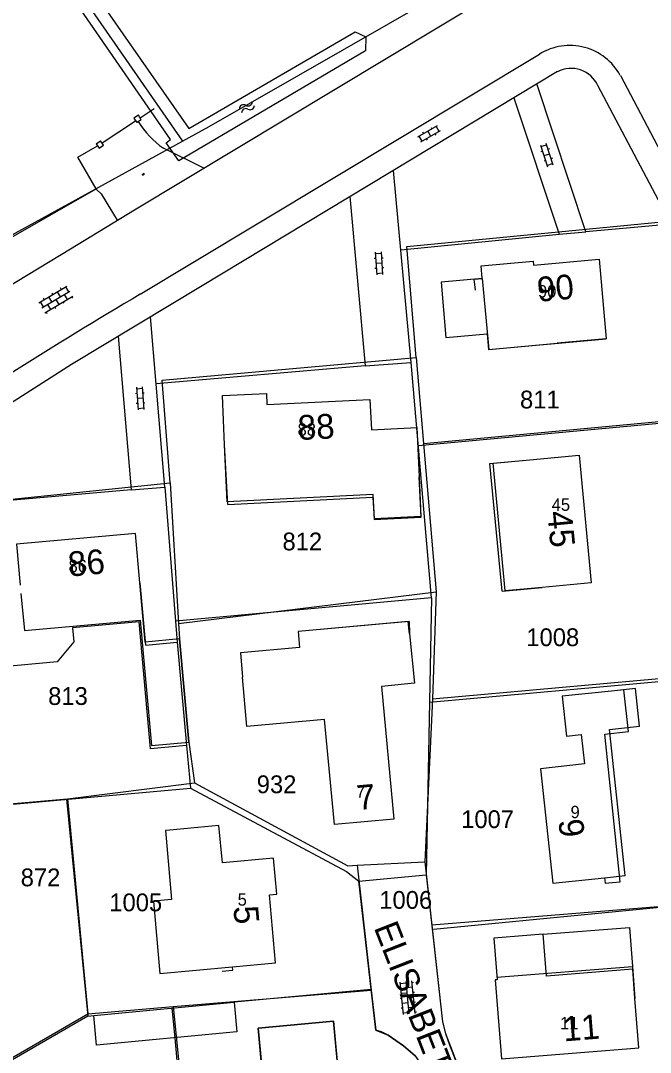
# Model space of a CAD drawing. Extents: x 148816 to 151297, y 399515 to 402500.
# Drawn here: x 150235.3 to 150299, y 401596 to 401700.4 of the extents above; entities that cross this region are included whole.
import ezdxf

# ---------------------------------------------------------------- set-up
doc = ezdxf.new("R2010")
doc.units = 0
for name, color, linetype in [('B01 Hoofdgebouw  [D] Norm', 7, 'Continuous'), ('B01 Hoofdgebouw  [T] Norm', 7, 'Continuous'), ('B01 hoofgebouw', 7, 'Continuous'), ('B02 Bijgebouw  [D] Norm', 7, 'Continuous'), ('G01 perceelsgrens', 7, 'Continuous'), ('G02 sectiegrens', 7, 'Continuous'), ('S02 Open verharding  Norm', 7, 'Continuous'), ('S05 Water  Norm', 7, 'Continuous'), ('T01 Muur  [T] Gem', 7, 'Continuous'), ('T03 Hek raster  [T] Norm', 7, 'Continuous'), ('T04 Haag heg  [D] Gem', 7, 'Continuous'), ('T09 Insteek water  [T] Norm', 7, 'Continuous'), ('V00 Kant verharding algemeen  [T] Gem', 7, 'Continuous'), ('V00 Kant verharding algemeen  [T] Norm', 7, 'Continuous'), ('Z01 perceelnummer', 7, 'Continuous'), ('Z02 huisnummer', 7, 'Continuous'), ('Z02 Huisnummer  [Tekst] Norm', 7, 'Continuous'), ('Z06 straatnaam', 7, 'Continuous')]:
    doc.layers.add(name, color=color, linetype=linetype)

msp = doc.modelspace()

# ---------------------------------------------------------------- linework, layer by layer
at = {"layer": 'B01 Hoofdgebouw  [D] Norm'}
for p, q in [((150256.25, 401651.41), (150255.91, 401657.44)), ((150282.78, 401655.55), (150286.83, 401655.93)), ((150284, 401642.64), (150282.78, 401655.55)), ((150275.82, 401650.13), (150275.6, 401654.21)), ((150256.25, 401651.41), (150270.93, 401652.15)), ((150270.93, 401652.15), (150271.04, 401649.89)), ((150271.04, 401649.89), (150275.82, 401650.13)), ((150284, 401642.64), (150288.05, 401643.02)), ((150274.58, 401639.56), (150263.34, 401638.56)), ((150274.58, 401639.56), (150274.62, 401638.31)), ((150263.34, 401638.56), (150263.48, 401636.95)), ((150263.48, 401636.95), (150257.51, 401636.41)), ((150257.51, 401636.41), (150257.72, 401633.94)), ((150296.35, 401632.66), (150295.07, 401632.53)), ((150296.79, 401628.43), (150296.35, 401632.66)), ((150294.4, 401628.18), (150296.79, 401628.43)), ((150295.96, 401613.24), (150294.4, 401628.18)), ((150295.2, 401613.16), (150295.96, 401613.24))]:
    msp.add_line(p, q, dxfattribs=at)
for points in [[(150247.33, 401643.5), (150247.89, 401637.18), (150251.11, 401637.47), (150252.05, 401627.02), (150248.39, 401626.7), (150247.24, 401639.53), (150240.52, 401638.92), (150240.65, 401637.51), (150238.95, 401635.48), (150233.09, 401634.95), (150231.06, 401636.65), (150231, 401637.25)], [(150297.46, 401601.42), (150297.23, 401604.4), (150288.49, 401603.7), (150288.16, 401607.93)]]:
    msp.add_lwpolyline(points, dxfattribs=at)
at = {"layer": 'B01 Hoofdgebouw  [T] Norm'}
for p, q in [((150281.88, 401675.55), (150287.16, 401676.04)), ((150287.16, 401676.04), (150287.2, 401675.63)), ((150287.2, 401675.63), (150293.82, 401676.24)), ((150293.82, 401676.24), (150294.55, 401668.16)), ((150282, 401674.27), (150281.88, 401675.55)), ((150255.69, 401662.43), (150260.15, 401662.63)), ((150255.91, 401657.44), (150255.69, 401662.43)), ((150260.15, 401662.63), (150260.18, 401661.53)), ((150260.18, 401661.53), (150270.63, 401662.05)), ((150270.63, 401662.05), (150270.78, 401658.97)), ((150270.78, 401658.97), (150275.36, 401659.2)), ((150275.36, 401659.2), (150275.6, 401654.21)), ((150286.83, 401655.93), (150291.81, 401656.4)), ((150291.81, 401656.4), (150293.03, 401643.49)), ((150246.88, 401648.48), (150234.84, 401647.4)), ((150247.33, 401643.5), (150246.88, 401648.48)), ((150293.03, 401643.49), (150288.05, 401643.02)), ((150274.62, 401638.31), (150275.13, 401633.34)), ((150258.17, 401628.96), (150257.72, 401633.94)), ((150275.13, 401633.34), (150271.81, 401633)), ((150271.81, 401633), (150273.04, 401619.56)), ((150295.07, 401632.53), (150290.1, 401632.01)), ((150290.1, 401632.01), (150290.52, 401627.97)), ((150266.02, 401629.66), (150258.17, 401628.96)), ((150267.03, 401619.03), (150266.02, 401629.66)), ((150290.52, 401627.97), (150292.02, 401628.13)), ((150292.02, 401628.13), (150292.36, 401625.16)), ((150292.36, 401625.16), (150287.88, 401624.68)), ((150287.88, 401624.68), (150289.13, 401613.09)), ((150273.04, 401619.56), (150267.03, 401619.03)), ((150255.33, 401618.93), (150250.35, 401618.47)), ((150255.68, 401615.15), (150255.33, 401618.93)), ((150260.85, 401615.63), (150255.68, 401615.15)), ((150261.19, 401611.97), (150260.85, 401615.63)), ((150289.13, 401613.09), (150294.38, 401613.64)), ((150294.38, 401613.64), (150294.45, 401613.09)), ((150294.45, 401613.09), (150295.2, 401613.16)), ((150260.45, 401611.9), (150261.19, 401611.97)), ((150261.05, 401605.04), (150260.45, 401611.9)), ((150288.16, 401607.93), (150283.18, 401607.54)), ((150283.18, 401607.54), (150283.51, 401603.31)), ((150256.72, 401604.63), (150261.05, 401605.04)), ((150256.75, 401604.3), (150256.72, 401604.63)), ((150255.66, 401604.2), (150256.75, 401604.3)), ((150283.51, 401603.31), (150283.31, 401603.3)), ((150283.31, 401603.3), (150283.94, 401595.33)), ((150297.86, 401596.43), (150297.46, 401601.42)), ((150259.29, 401598.41), (150266.93, 401599.12)), ((150260.53, 401585.4), (150259.29, 401598.41)), ((150266.93, 401599.12), (150268.15, 401586.1)), ((150283.94, 401595.33), (150297.86, 401596.43))]:
    msp.add_line(p, q, dxfattribs=at)
for points in [[(150247.47, 401690.35), (150247.01, 401690.06)], [(150243.19, 401687.48), (150243.64, 401687.78), (150243.34, 401688.22)], [(150282, 401674.27), (150277.82, 401673.91), (150278.3, 401668.32), (150282.48, 401668.68), (150282.62, 401667.09), (150294.55, 401668.16)]]:
    msp.add_lwpolyline(points, dxfattribs=at)
at = {"layer": 'B01 hoofgebouw'}
for points in [[(150281.3, 401673.11), (150281.19, 401674.2), (150282, 401674.27), (150281.88, 401675.55), (150287.16, 401676.04), (150287.2, 401675.63), (150293.82, 401676.24), (150294.55, 401668.16), (150289.57, 401667.72)], [(150282, 401674.27), (150282.67, 401667.11), (150289.57, 401667.72)], [(150255.91, 401657.44), (150255.69, 401662.43), (150260.15, 401662.63), (150260.18, 401661.53), (150270.63, 401662.05), (150270.78, 401658.97), (150275.36, 401659.2), (150275.6, 401654.21)], [(150275.6, 401654.21), (150275.79, 401650.2), (150271.07, 401649.97), (150270.95, 401652.41), (150256.16, 401651.68), (150255.91, 401657.44)], [(150288.05, 401643.02), (150284.32, 401642.67), (150283.1, 401655.58), (150286.83, 401655.93)], [(150286.83, 401655.93), (150291.81, 401656.4), (150293.03, 401643.49), (150288.05, 401643.02)], [(150247.33, 401643.5), (150246.88, 401648.48), (150234.84, 401647.4), (150235.21, 401643.26)], [(150235.29, 401642.42), (150235.63, 401638.65), (150247.37, 401639.7), (150248.51, 401627.03), (150252.27, 401627.37), (150251.34, 401637.81), (150247.87, 401637.49), (150247.33, 401643.5)], [(150274.62, 401638.31), (150274.49, 401639.56), (150263.34, 401638.56), (150263.48, 401636.95), (150257.51, 401636.41), (150257.72, 401633.94)], [(150274.62, 401638.31), (150275.13, 401633.34), (150271.81, 401633), (150273.04, 401619.56), (150267.03, 401619.03), (150266.02, 401629.66), (150258.17, 401628.96), (150257.72, 401633.94)], [(150294.38, 401613.64), (150296.46, 401613.86), (150294.87, 401628.66), (150297.93, 401628.99), (150297.53, 401632.79), (150295.07, 401632.53)], [(150295.07, 401632.53), (150290.1, 401632.01), (150290.52, 401627.97), (150292.02, 401628.13), (150292.36, 401625.16), (150287.88, 401624.68), (150289.13, 401613.09), (150294.38, 401613.64)], [(150250.35, 401618.47), (150249.91, 401618.43), (150250.52, 401611.44), (150248.7, 401611.28), (150249.34, 401603.96), (150256.72, 401604.63)], [(150256.72, 401604.63), (150261.05, 401605.04), (150260.45, 401611.9), (150261.19, 401611.97), (150260.85, 401615.63), (150255.68, 401615.15), (150255.33, 401618.93), (150250.35, 401618.47)], [(150288.16, 401607.93), (150283.18, 401607.54), (150283.51, 401603.31), (150283.31, 401603.3), (150283.94, 401595.33), (150297.86, 401596.43), (150297.46, 401601.42)], [(150288.16, 401607.93), (150296.91, 401608.61), (150297.2, 401604.67)], [(150283.49, 401603.59), (150297.2, 401604.67), (150297.46, 401601.42)], [(150268.15, 401586.1), (150266.93, 401599.12), (150259.29, 401598.41), (150260.53, 401585.4), (150268.15, 401586.1)]]:
    msp.add_lwpolyline(points, dxfattribs=at)
at = {"layer": 'B02 Bijgebouw  [D] Norm'}
msp.add_line((150250.57, 401600.46), (150250.86, 401597.44), dxfattribs=at)
msp.add_lwpolyline([(150242.65, 401599.71), (150256.87, 401601.05), (150257.15, 401598.04), (150242.94, 401596.69)], close=True, dxfattribs=at)
at = {"layer": 'G01 perceelsgrens'}
for points in [[(150211.58, 401745.85), (150251.65, 401688.19)], [(150275.29, 401666.3), (150274.36, 401677.51), (150301.23, 401680.1), (150311.45, 401660.88)], [(150250.38, 401653.62), (150249.58, 401664), (150275.29, 401666.3)], [(150275.29, 401666.3), (150276.04, 401657.57)], [(150276.04, 401657.57), (150311.45, 401660.88)], [(150276.04, 401657.57), (150277.33, 401642.57)], [(150225.61, 401636.17), (150224.19, 401650.89), (150250.38, 401653.62)], [(150250.38, 401653.62), (150251.24, 401639.37)], [(150251.24, 401639.37), (150277.33, 401642.57)], [(150277.33, 401642.57), (150276.95, 401631.76)], [(150251.24, 401639.37), (150251.34, 401637.81), (150252.27, 401627.37), (150252.87, 401623.26)], [(150276.95, 401631.76), (150302.54, 401634.04)], [(150276.95, 401631.76), (150276.19, 401615.27)], [(150239.99, 401621.63), (150252.87, 401623.26)], [(150252.87, 401623.26), (150268.37, 401614.85), (150269.33, 401614.9)], [(150234.16, 401621.13), (150239.99, 401621.63)], [(150239.99, 401621.63), (150242.05, 401599.89)], [(150269.33, 401614.9), (150276.19, 401615.27)], [(150276.19, 401615.27), (150276.89, 401608.85)], [(150269.33, 401614.9), (150270.76, 401602.26)], [(150304.4, 401611.06), (150276.89, 401608.85)], [(150276.89, 401608.85), (150277.96, 401599.05), (150278.27, 401597.88), (150283.12, 401585.22)], [(150250.7, 401600.61), (150270.76, 401602.26)], [(150270.76, 401602.26), (150271.22, 401598.21), (150272.46, 401597.73), (150274.03, 401596.65), (150275.19, 401595.62), (150275.99, 401594.45), (150277.31, 401590.96), (150279.91, 401584.08)], [(150242.05, 401599.89), (150250.7, 401600.61)], [(150250.7, 401600.61), (150253, 401577.75)], [(150224.12, 401589.51), (150242.05, 401599.89)]]:
    msp.add_lwpolyline(points, dxfattribs=at)
at = {"layer": 'G02 sectiegrens'}
for points in [[(150251.65, 401688.19), (150254.33, 401689.66), (150276.91, 401702.61)], [(150219.75, 401670.67), (150251.65, 401688.19)]]:
    msp.add_lwpolyline(points, dxfattribs=at)
at = {"layer": 'S02 Open verharding  Norm'}
for p, q in [((150275.47, 401688.62), (150277.47, 401689.76)), ((150275.77, 401688.1), (150277.77, 401689.24)), ((150276.47, 401689.19), (150276.77, 401688.67)), ((150276.83, 401689.57), (150276.9, 401689.44)), ((150277.64, 401689.16), (150277.34, 401689.68)), ((150275.9, 401688.17), (150275.6, 401688.69)), ((150275.96, 401689.07), (150276.04, 401688.94)), ((150276.33, 401688.42), (150276.41, 401688.29)), ((150277.2, 401688.91), (150277.28, 401688.78)), ((150287.88, 401687.78), (150288.59, 401685.59)), ((150287.92, 401687.63), (150288.49, 401687.82)), ((150288.08, 401687.16), (150287.94, 401687.11)), ((150288.45, 401687.96), (150289.16, 401685.77)), ((150288.79, 401687.39), (150288.65, 401687.34)), ((150288.8, 401686.87), (150288.23, 401686.68)), ((150288.39, 401686.21), (150288.25, 401686.16)), ((150289.1, 401686.44), (150288.96, 401686.39)), ((150288.54, 401685.73), (150289.11, 401685.92)), ((150247.56, 401684.8), (150247.75, 401684.93)), ((150247.61, 401684.76), (150247.57, 401684.81)), ((150247.59, 401684.75), (150247.78, 401684.88)), ((150247.61, 401684.85), (150247.61, 401684.84)), ((150247.65, 401684.79), (150247.66, 401684.78)), ((150247.66, 401684.87), (150247.69, 401684.82)), ((150247.69, 401684.91), (150247.7, 401684.9)), ((150247.73, 401684.85), (150247.74, 401684.83)), ((150247.77, 401684.87), (150247.74, 401684.92)), ((150271.15, 401676.95), (150271.31, 401674.65)), ((150271.16, 401676.8), (150271.76, 401676.84)), ((150271.75, 401676.99), (150271.91, 401674.69)), ((150271.2, 401676.3), (150271.05, 401676.29)), ((150271.83, 401675.84), (150271.23, 401675.8)), ((150271.95, 401676.35), (150271.8, 401676.34)), ((150271.27, 401675.3), (150271.12, 401675.29)), ((150271.3, 401674.8), (150271.9, 401674.84)), ((150272.02, 401675.35), (150271.87, 401675.34)), ((150237.1, 401671.83), (150239.93, 401673.52)), ((150237.4, 401671.32), (150240.24, 401673.01)), ((150237.71, 401670.8), (150240.55, 401672.49)), ((150238.51, 401672.68), (150238.44, 401672.81)), ((150238.94, 401672.93), (150239.25, 401672.42)), ((150239.37, 401673.19), (150239.3, 401673.32)), ((150239.99, 401672.16), (150239.68, 401672.67)), ((150239.8, 401673.44), (150240.11, 401672.93)), ((150237.23, 401671.91), (150237.53, 401671.4)), ((150237.65, 401672.17), (150237.58, 401672.3)), ((150237.96, 401671.65), (150238.27, 401671.14)), ((150238.08, 401672.42), (150238.39, 401671.91)), ((150238.82, 401672.16), (150239.13, 401671.65)), ((150239.56, 401671.9), (150239.63, 401671.77)), ((150240.42, 401672.41), (150240.49, 401672.28)), ((150237.84, 401670.88), (150237.92, 401670.75)), ((150238.7, 401671.39), (150238.77, 401671.26)), ((150246.97, 401663.28), (150247.14, 401660.98)), ((150246.98, 401663.13), (150247.58, 401663.17)), ((150247.56, 401663.32), (150247.74, 401661.03)), ((150247.02, 401662.63), (150246.87, 401662.62)), ((150247.65, 401662.18), (150247.05, 401662.13)), ((150247.76, 401662.69), (150247.61, 401662.67)), ((150247.09, 401661.63), (150246.94, 401661.62)), ((150247.13, 401661.13), (150247.73, 401661.18)), ((150247.84, 401661.69), (150247.69, 401661.68)), ((150274.01, 401599.81), (150273.69, 401603.09)), ((150273.7, 401602.94), (150274.3, 401603)), ((150274.6, 401599.87), (150274.29, 401603.15)), ((150274.95, 401602.56), (150274.35, 401602.5)), ((150275.2, 401599.92), (150274.88, 401603.21)), ((150274.9, 401603.06), (150275.05, 401603.07)), ((150273.75, 401602.45), (150273.6, 401602.43)), ((150273.8, 401601.95), (150274.4, 401602.01)), ((150274.44, 401601.51), (150275.04, 401601.57)), ((150274.99, 401602.06), (150275.14, 401602.08)), ((150273.85, 401601.45), (150273.7, 401601.44)), ((150273.94, 401600.46), (150273.79, 401600.44)), ((150273.9, 401600.95), (150274.49, 401601.01)), ((150274.54, 401600.51), (150275.14, 401600.57)), ((150275.09, 401601.07), (150275.24, 401601.08)), ((150273.99, 401599.96), (150274.59, 401600.02)), ((150275.19, 401600.07), (150275.34, 401600.09))]:
    msp.add_line(p, q, dxfattribs=at)
at = {"layer": 'S05 Water  Norm'}
for centre, start, end in [((150257.83, 401691.44), 58.0101, 181.8652), ((150258.05, 401691.05), 58.0101, 181.8652), ((150258.28, 401692.17), 238.0101, 1.8652), ((150258.5, 401691.78), 238.0101, 1.8652)]:
    msp.add_arc(centre, 0.425, start, end, dxfattribs=at)
at = {"layer": 'T01 Muur  [T] Gem'}
for p, q in [((150247.19, 401690.8), (150246.73, 401690.51)), ((150246.73, 401690.51), (150247.01, 401690.06)), ((150247.47, 401690.35), (150247.19, 401690.8)), ((150242.89, 401687.92), (150243.34, 401688.22)), ((150242.89, 401687.92), (150243.19, 401687.48))]:
    msp.add_line(p, q, dxfattribs=at)
at = {"layer": 'T03 Hek raster  [T] Norm'}
for points in [[(150247.36, 401690.53), (150248.78, 401691.47)], [(150243.5, 401687.99), (150246.9, 401690.23)], [(150213.09, 401665.85), (150224.48, 401672.84), (150242.89, 401683.34), (150241.06, 401686.55), (150243.05, 401687.69)]]:
    msp.add_lwpolyline(points, dxfattribs=at)
at = {"layer": 'T04 Haag heg  [D] Gem'}
for p, q in [((150301.11, 401679.78), (150292.47, 401679.01)), ((150273.74, 401677.19), (150289.8, 401678.77)), ((150270.13, 401665.43), (150248.97, 401663.61)), ((150276.87, 401641.96), (150274.8, 401665.79)), ((150311.18, 401660.66), (150275.53, 401657.36)), ((150249.84, 401653.17), (150251.11, 401637.47)), ((150276.87, 401641.96), (150250.94, 401639.6)), ((150276.87, 401641.96), (150276.33, 401613.95)), ((150302.22, 401633.69), (150276.67, 401631.38)), ((150252.05, 401627.02), (150252.46, 401622.72)), ((150239.9, 401621.59), (150242.06, 401599.65)), ((150304.33, 401611.06), (150277.06, 401608.42)), ((150270.76, 401602.32), (150256.87, 401601.05)), ((150242.06, 401599.65), (150224.21, 401589.32)), ((150242.06, 401599.65), (150242.65, 401599.71)), ((150250.86, 401597.44), (150252.7, 401577.59))]:
    msp.add_line(p, q, dxfattribs=at)
msp.add_lwpolyline([(150246.44, 401652.88), (150224.11, 401650.94), (150225.28, 401636.22), (150234.09, 401621.07), (150252.46, 401622.72), (150268.24, 401614.26), (150269.51, 401613.31)], dxfattribs=at)
at = {"layer": 'T09 Insteek water  [T] Norm'}
msp.add_lwpolyline([(150237.38, 401710.88), (150252.29, 401689.46), (150269.13, 401699.25), (150270.2, 401698.72), (150270.17, 401697.32), (150251.26, 401686.18), (150249.99, 401688.01), (150250.44, 401688.36), (150235.81, 401709.53)], dxfattribs=at)
at = {"layer": 'V00 Kant verharding algemeen  [T] Gem'}
for points in [[(150285.19, 401692.55), (150289.8, 401678.77), (150292.47, 401679.01), (150287.54, 401693.96)], [(150268.58, 401682.56), (150270.13, 401665.43), (150274.8, 401665.79), (150273, 401685.21)], [(150245.14, 401668.43), (150246.44, 401652.88), (150249.84, 401653.17), (150248.41, 401670.4)]]:
    msp.add_lwpolyline(points, dxfattribs=at)
at = {"layer": 'V00 Kant verharding algemeen  [T] Norm'}
for p, q in [((150252.52, 401675.79), (150287.81, 401696.99)), ((150289.61, 401695.21), (150253.62, 401673.55)), ((150295.98, 401694.83), (150340.37, 401610.57)), ((150338.28, 401609.22), (150293.71, 401693.82)), ((150247.36, 401672.68), (150252.52, 401675.79)), ((150253.62, 401673.55), (150240.42, 401665.58)), ((150240.42, 401665.58), (150230.66, 401659.38)), ((150269.51, 401613.31), (150276.33, 401613.95)), ((150271.22, 401598.21), (150269.51, 401613.31)), ((150276.33, 401613.95), (150277.96, 401599.05)), ((150277.96, 401599.05), (150278.27, 401597.88)), ((150271.8, 401598.05), (150271.22, 401598.21)), ((150272.46, 401597.73), (150271.8, 401598.05)), ((150274.03, 401596.65), (150272.46, 401597.73)), ((150278.27, 401597.88), (150278.68, 401596.74)), ((150275.19, 401595.62), (150274.03, 401596.65)), ((150278.68, 401596.74), (150283.12, 401585.22))]:
    msp.add_line(p, q, dxfattribs=at)
for points in [[(150246.79, 401681.23), (150292.76, 401708.87)], [(150253.8, 401685.44), (150249.71, 401687.46)], [(150242.92, 401683.29), (150243.4, 401682.86), (150245.04, 401680.17)], [(150233.8, 401673.32), (150240.29, 401677.28), (150246.79, 401681.23)]]:
    msp.add_lwpolyline(points, dxfattribs=at)
for centre, radius, start, end in [((150290.87, 401692.05), 5.81, 28.5756, 121.8061), ((150290.99, 401692.53), 3.01, 25.1853, 117.1848), ((150254.77, 401694.77), 8.89, 211.25, 235.2894), ((150500.46, 401243.48), 498.27, 120.5283, 124.0463)]:
    msp.add_arc(centre, radius, start, end, dxfattribs=at)

# ---------------------------------------------------------------- texts
at = {"layer": 'Z01 perceelnummer'}
for s, p in [('811', (150285.82, 401661.13)), ('812', (150261.77, 401646.77)), ('1008', (150286.46, 401637.08)), ('813', (150238.04, 401631.13)), ('932', (150259.16, 401622.2)), ('1007', (150279.86, 401618.67)), ('872', (150235.26, 401612.78)), ('1005', (150244.23, 401610.25)), ('1006', (150271.57, 401610.5))]:
    msp.add_text(s, height=1.8, dxfattribs=at).set_placement(p)
at = {"layer": 'Z02 huisnummer'}
for s, rotation, p in [('90', 5.2774, (150287.67, 401671.91)), ('88', 2.8653, (150263.38, 401657.93)), ('45', 275.3915, (150288.58, 401650.67)), ('86', 5.1633, (150240.17, 401644.11)), ('7', 5.0492, (150269.41, 401620.49)), ('9', 276.144, (150289.7, 401619.47)), ('5', 274.9921, (150256.79, 401610.71)), ('11', 4.5305, (150290.26, 401597.08))]:
    msp.add_text(s, height=2.5, rotation=rotation, dxfattribs=at).set_placement(p)
at = {"layer": 'Z02 Huisnummer  [Tekst] Norm'}
for s, p in [('90', (150287.64, 401672.36)), ('88', (150263.3, 401658.38)), ('45', (150289.03, 401650.77)), ('86', (150240.11, 401644.56)), ('7', (150269.23, 401621.73)), ('9', (150290.94, 401619.67)), ('5', (150257.23, 401610.82)), ('11', (150289.88, 401598.31))]:
    msp.add_text(s, height=1.25, dxfattribs=at).set_placement(p)
at = {"layer": 'Z06 straatnaam'}
msp.add_text('ELISABETHSTRAAT', height=2.5, rotation=291.2802, dxfattribs=at).set_placement((150270.99, 401608.61))

doc.saveas('drawing.dxf')
